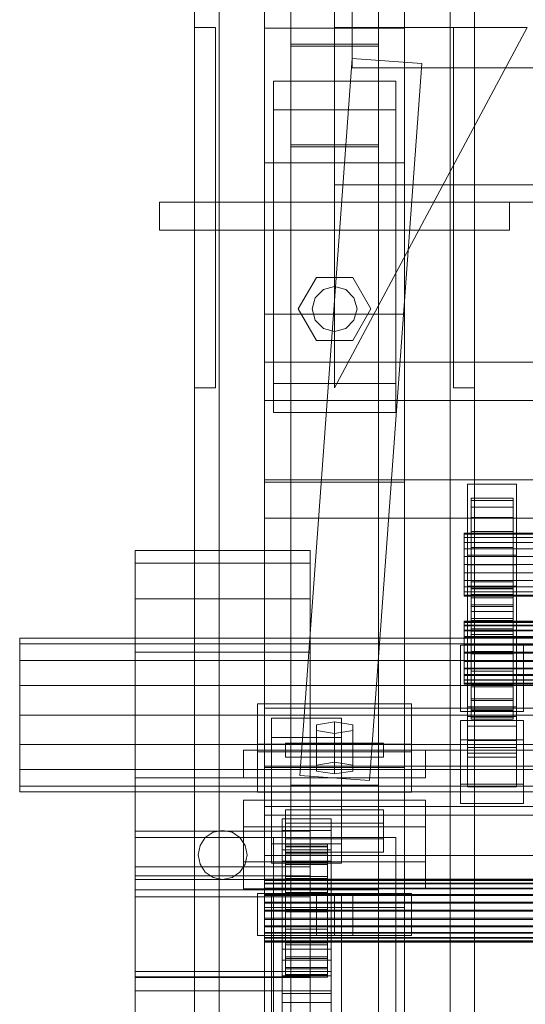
# Model space of a CAD drawing. Header units: millimetres. Extents: x -2233 to 61924, y -68080 to 6847.
# Tile 973 of 1022: x 60516 to 60661, y 417 to 699. Entities that reach past the tile are written whole.
import ezdxf

# ---------------------------------------------------------------- set-up
doc = ezdxf.new("R2010")
doc.units = ezdxf.units.MM
doc.layers.add('lateral_C04', color=7, linetype='Continuous', lineweight=0)
doc.layers.add('lateral_C08', color=7, linetype='Continuous', lineweight=0)

msp = doc.modelspace()

# ---------------------------------------------------------------- linework, layer by layer
at = {"layer": 'lateral_C04'}
for p, q in [((60611.134, 685), (60611.134, 710)), ((60596.161, 482.73), (60611.161, 687.73)), ((60611.161, 687.73), (60631.107, 686.27)), ((61511.134, 685), (60611.134, 685)), ((60616.107, 481.27), (60631.107, 686.27)), ((60658.134, 566), (60644.134, 566)), ((60644.134, 518), (60644.134, 566)), ((60658.134, 518), (60658.134, 566)), ((60645.134, 561.353), (60645.134, 562)), ((60645.134, 562), (60645.134, 552)), ((60657.134, 562), (60645.134, 562)), ((60645.134, 559.454), (60645.134, 561.353)), ((60645.134, 561.353), (60645.134, 551.693)), ((60657.134, 561.353), (60645.134, 561.353)), ((60657.134, 552), (60657.134, 562)), ((60657.134, 562), (60657.134, 561.353)), ((60657.134, 551.693), (60657.134, 561.353)), ((60657.134, 561.353), (60657.134, 559.454)), ((60645.134, 556.435), (60645.134, 559.454)), ((60645.134, 559.454), (60645.134, 550.794)), ((60657.134, 559.454), (60645.134, 559.454)), ((60657.134, 550.794), (60657.134, 559.454)), ((60657.134, 559.454), (60657.134, 556.435)), ((60645.134, 552.5), (60645.134, 556.435)), ((60645.134, 556.435), (60645.134, 549.364)), ((60657.134, 556.435), (60645.134, 556.435)), ((60657.134, 549.364), (60657.134, 556.435)), ((60657.134, 556.435), (60657.134, 552.5)), ((60643.134, 551.693), (60643.134, 552)), ((61479.134, 552), (60643.134, 552)), ((60645.134, 547.918), (60645.134, 552.5)), ((60645.134, 552.5), (60645.134, 547.5)), ((60657.134, 552.5), (60645.134, 552.5)), ((60645.134, 552), (60645.134, 551.693)), ((60645.134, 552), (60657.134, 552)), ((60657.134, 547.5), (60657.134, 552.5)), ((60657.134, 552.5), (60657.134, 547.918)), ((60657.134, 551.693), (60657.134, 552)), ((60643.134, 550.794), (60643.134, 551.693)), ((61479.134, 551.693), (60643.134, 551.693)), ((60643.134, 549.364), (60643.134, 550.794)), ((61479.134, 550.794), (60643.134, 550.794)), ((60643.134, 547.5), (60643.134, 549.364)), ((61479.134, 549.364), (60643.134, 549.364)), ((60645.134, 551.693), (60645.134, 550.794)), ((60645.134, 551.693), (60657.134, 551.693)), ((60645.134, 550.794), (60645.134, 549.364)), ((60645.134, 550.794), (60657.134, 550.794)), ((60645.134, 549.364), (60645.134, 547.5)), ((60645.134, 549.364), (60657.134, 549.364)), ((60657.134, 550.794), (60657.134, 551.693)), ((60657.134, 549.364), (60657.134, 550.794)), ((60657.134, 547.5), (60657.134, 549.364)), ((60549.134, 543.422), (60549.134, 547)), ((60549.134, 547), (60599.134, 547)), ((60599.134, 543.422), (60599.134, 547)), ((60643.134, 545.329), (60643.134, 547.5)), ((61479.134, 547.5), (60643.134, 547.5)), ((60645.134, 543), (60645.134, 547.918)), ((60645.134, 547.918), (60645.134, 545.329)), ((60657.134, 547.918), (60645.134, 547.918)), ((60645.134, 547.5), (60645.134, 545.329)), ((60645.134, 547.5), (60657.134, 547.5)), ((60657.134, 545.329), (60657.134, 547.918)), ((60657.134, 547.918), (60657.134, 543)), ((60657.134, 545.329), (60657.134, 547.5)), ((60549.134, 533.234), (60549.134, 543.422)), ((60549.134, 543.422), (60599.134, 543.422)), ((60599.134, 533.234), (60599.134, 543.422)), ((60643.134, 543), (60643.134, 545.329)), ((61479.134, 545.329), (60643.134, 545.329)), ((60645.134, 545.329), (60645.134, 543)), ((60645.134, 545.329), (60657.134, 545.329)), ((60657.134, 543), (60657.134, 545.329)), ((60643.134, 543), (60643.134, 540.671)), ((60643.134, 543), (61479.134, 543)), ((60643.134, 540.671), (60643.134, 538.5)), ((61479.134, 540.671), (60643.134, 540.671)), ((60657.134, 543), (60645.134, 543)), ((60645.134, 543), (60645.134, 538.082)), ((60645.134, 540.671), (60645.134, 543)), ((60645.134, 538.082), (60645.134, 540.671)), ((60645.134, 540.671), (60657.134, 540.671)), ((60645.134, 538.5), (60645.134, 540.671)), ((60657.134, 543), (60657.134, 540.671)), ((60657.134, 538.082), (60657.134, 543)), ((60657.134, 540.671), (60657.134, 538.082)), ((60657.134, 540.671), (60657.134, 538.5)), ((60643.134, 538.5), (60643.134, 536.636)), ((61479.134, 538.5), (60643.134, 538.5)), ((60645.134, 533.5), (60645.134, 538.5)), ((60645.134, 538.5), (60657.134, 538.5)), ((60645.134, 536.636), (60645.134, 538.5)), ((60657.134, 538.082), (60645.134, 538.082)), ((60645.134, 538.082), (60645.134, 533.5)), ((60657.134, 538.5), (60657.134, 533.5)), ((60657.134, 538.5), (60657.134, 536.636)), ((60657.134, 533.5), (60657.134, 538.082)), ((60643.134, 536.636), (60643.134, 535.206)), ((61479.134, 536.636), (60643.134, 536.636)), ((60643.134, 535.206), (60643.134, 534.307)), ((61479.134, 535.206), (60643.134, 535.206)), ((60645.134, 529.565), (60645.134, 536.636)), ((60645.134, 536.636), (60657.134, 536.636)), ((60645.134, 535.206), (60645.134, 536.636)), ((60645.134, 526.546), (60645.134, 535.206)), ((60645.134, 535.206), (60657.134, 535.206)), ((60645.134, 534.307), (60645.134, 535.206)), ((60657.134, 536.636), (60657.134, 529.565)), ((60657.134, 536.636), (60657.134, 535.206)), ((60657.134, 535.206), (60657.134, 526.546)), ((60657.134, 535.206), (60657.134, 534.307)), ((60549.134, 517.986), (60549.134, 533.234)), ((60549.134, 533.234), (60599.134, 533.234)), ((60599.134, 517.986), (60599.134, 533.234)), ((60643.134, 534.307), (60643.134, 534)), ((61479.134, 534.307), (60643.134, 534.307)), ((61479.134, 534), (60643.134, 534)), ((60645.134, 524.647), (60645.134, 534.307)), ((60645.134, 534.307), (60657.134, 534.307)), ((60645.134, 534), (60645.134, 534.307)), ((60645.134, 524), (60645.134, 534)), ((60645.134, 534), (60657.134, 534)), ((60657.134, 533.5), (60645.134, 533.5)), ((60645.134, 533.5), (60645.134, 529.565)), ((60657.134, 534.307), (60657.134, 524.647)), ((60657.134, 534.307), (60657.134, 534)), ((60657.134, 534), (60657.134, 524)), ((60657.134, 529.565), (60657.134, 533.5)), ((60657.134, 529.565), (60645.134, 529.565)), ((60645.134, 529.565), (60645.134, 526.546)), ((60657.134, 526.546), (60657.134, 529.565)), ((60657.134, 526.546), (60645.134, 526.546)), ((60645.134, 526.546), (60645.134, 524.647)), ((60657.134, 524.647), (60657.134, 526.546)), ((60657.134, 524.647), (60645.134, 524.647)), ((60645.134, 524.647), (60645.134, 524)), ((60657.134, 524), (60645.134, 524)), ((60657.134, 524), (60657.134, 524.647)), ((60516.134, 520.325), (60516.134, 522)), ((60516.134, 522), (61606.134, 522)), ((60516.134, 515.556), (60516.134, 520.325)), ((60516.134, 520.325), (61606.134, 520.325)), ((60549.134, 500), (60549.134, 517.986)), ((60549.134, 517.986), (60599.134, 517.986)), ((60599.134, 500), (60599.134, 517.986)), ((60642.134, 520), (60660.134, 520)), ((60642.134, 501), (60642.134, 520)), ((60658.134, 520), (60644.134, 520)), ((60644.134, 510), (60644.134, 520)), ((60658.134, 518), (60644.134, 518)), ((60658.134, 510), (60658.134, 520)), ((60660.134, 501), (60660.134, 520)), ((60516.134, 508.419), (60516.134, 515.556)), ((60516.134, 515.556), (61606.134, 515.556)), ((60658.134, 510), (60644.134, 510)), ((60516.134, 500), (60516.134, 508.419)), ((60516.134, 508.419), (61606.134, 508.419)), ((61536.134, 502), (60586.134, 502)), ((60586.134, 490), (60586.134, 502)), ((60516.134, 491.581), (60516.134, 500)), ((61606.134, 500), (60516.134, 500)), ((60549.134, 482.014), (60549.134, 500)), ((60599.134, 500), (60549.134, 500)), ((60599.134, 500), (60599.134, 482.014)), ((60642.134, 501), (60660.134, 501)), ((60516.134, 491.581), (60516.134, 484.444)), ((60516.134, 491.581), (61606.134, 491.581)), ((60632.134, 490), (60580.134, 490)), ((60580.134, 482), (60580.134, 490)), ((61536.134, 490), (60586.134, 490)), ((60620.134, 492), (60592.134, 492)), ((60592.134, 488), (60592.134, 492)), ((60620.134, 488), (60620.134, 492)), ((60632.134, 482), (60632.134, 490)), ((60620.134, 488), (60592.134, 488)), ((60516.134, 484.444), (60516.134, 479.675)), ((60516.134, 484.444), (61606.134, 484.444)), ((60586.134, 485), (60586.134, 445)), ((60626.134, 485), (60586.134, 485)), ((60626.134, 445), (60626.134, 485)), ((60549.134, 482.014), (60549.134, 466.766)), ((60549.134, 482.014), (60599.134, 482.014)), ((60632.134, 482), (60580.134, 482)), ((60596.161, 482.73), (60616.107, 481.27)), ((60599.134, 482.014), (60599.134, 466.766)), ((60516.134, 479.675), (60516.134, 478)), ((60516.134, 479.675), (61606.134, 479.675)), ((60593.634, 479.958), (60618.634, 479.958)), ((60593.634, 450.042), (60593.634, 479.958)), ((60593.634, 479.958), (60593.634, 389.958)), ((60593.634, 479.893), (60593.634, 450.107)), ((60618.634, 479.893), (60593.634, 479.893)), ((60593.634, 389.893), (60593.634, 479.893)), ((60618.634, 479.958), (60618.634, 450.042)), ((60618.634, 389.958), (60618.634, 479.958)), ((60618.634, 450.107), (60618.634, 479.893)), ((60618.634, 479.893), (60618.634, 389.893)), ((60516.134, 478), (61606.134, 478)), ((60549.134, 466.766), (60549.134, 456.578)), ((60549.134, 466.766), (60599.134, 466.766)), ((60599.134, 465), (60549.134, 465)), ((60549.134, 450), (60549.134, 465)), ((60569.184, 464.95), (60567.667, 462.679)), ((60571.455, 466.467), (60569.184, 464.95)), ((60574.134, 467), (60571.455, 466.467)), ((60576.813, 466.467), (60574.134, 467)), ((60579.084, 464.95), (60576.813, 466.467)), ((60580.601, 462.679), (60579.084, 464.95)), ((60588.634, 465), (60623.634, 465)), ((60588.634, 375), (60588.634, 465)), ((60599.134, 466.766), (60599.134, 456.578)), ((60599.134, 450), (60599.134, 465)), ((60623.634, 375), (60623.634, 465)), ((60567.667, 462.679), (60567.134, 460)), ((60581.134, 460), (60580.601, 462.679)), ((60567.134, 460), (60567.667, 457.321)), ((60580.601, 457.321), (60581.134, 460)), ((60549.134, 456.578), (60549.134, 453)), ((60549.134, 456.578), (60599.134, 456.578)), ((60567.667, 457.321), (60569.184, 455.05)), ((60579.084, 455.05), (60580.601, 457.321)), ((60599.134, 456.578), (60599.134, 453)), ((60599.134, 454), (60549.134, 454)), ((60549.134, 448), (60549.134, 454)), ((60569.184, 455.05), (60571.455, 453.533)), ((60571.455, 453.533), (60574.134, 453)), ((60574.134, 453), (60576.813, 453.533)), ((60576.813, 453.533), (60579.084, 455.05)), ((60599.134, 448), (60599.134, 454)), ((60549.134, 453), (60599.134, 453)), ((60599.134, 450), (60549.134, 450)), ((60549.134, 425), (60549.134, 450)), ((60599.134, 448), (60549.134, 448)), ((60628.134, 449), (60584.134, 449)), ((60584.134, 437), (60584.134, 449)), ((60608.134, 449), (60588.134, 449)), ((60588.134, 411.6), (60588.134, 449)), ((60593.634, 450.107), (60618.634, 450.107)), ((60593.634, 450.107), (60593.634, 360.107)), ((60618.634, 450.042), (60593.634, 450.042)), ((60593.634, 360.042), (60593.634, 450.042)), ((60599.134, 425), (60599.134, 450)), ((60606.134, 449), (60600.938, 449)), ((60600.938, 437), (60600.938, 449)), ((60606.134, 449), (60611.33, 449)), ((60606.134, 449), (60606.134, 437)), ((60608.134, 411.6), (60608.134, 449)), ((60611.33, 437), (60611.33, 449)), ((60618.634, 450.107), (60618.634, 360.107)), ((60618.634, 360.042), (60618.634, 450.042)), ((60628.134, 437), (60628.134, 449)), ((60586.134, 445), (60626.134, 445)), ((60628.134, 437), (60584.134, 437)), ((60606.134, 437), (60600.938, 437)), ((60611.33, 437), (60606.134, 437)), ((60599.134, 425), (60549.134, 425))]:
    msp.add_line(p, q, dxfattribs=at)
at = {"layer": 'lateral_C08'}
for p, q in [((60566.134, 25), (60566.134, 1052.038)), ((60573.134, 25), (60573.134, 1052.038)), ((60639.134, 25), (60639.134, 1052.038)), ((60646.134, 25), (60646.134, 1052.038)), ((60586.134, 1027.111), (60586.134, 696.346)), ((60626.134, 696.346), (60626.134, 1027.111)), ((60586.134, 657.895), (60586.134, 988.66)), ((60626.134, 657.895), (60626.134, 988.66)), ((60586.134, 945.403), (60586.134, 614.639)), ((60626.134, 614.639), (60626.134, 945.403)), ((60593.634, 936.06), (60593.634, 691.808)), ((60618.634, 691.808), (60618.634, 936.06)), ((60593.634, 662.433), (60593.634, 906.684)), ((60618.634, 662.433), (60618.634, 906.684)), ((60586.134, 566.576), (60586.134, 897.34)), ((60626.134, 566.576), (60626.134, 897.34)), ((60606.134, 701.582), (60606.134, 651.582)), ((60566.134, 593.582), (60566.134, 696.582)), ((60572.134, 696.582), (60566.134, 696.582)), ((60572.134, 593.582), (60572.134, 696.582)), ((60586.134, 696.346), (60626.134, 696.346)), ((60586.134, 657.895), (60586.134, 696.346)), ((60586.134, 696.346), (60586.134, 365.581)), ((60606.134, 593.582), (60661.134, 696.582)), ((60661.134, 696.582), (60606.134, 696.582)), ((60606.134, 696.582), (60606.134, 593.582)), ((60626.134, 696.346), (60626.134, 657.895)), ((60626.134, 365.581), (60626.134, 696.346)), ((60640.134, 593.582), (60640.134, 696.582)), ((60646.134, 696.582), (60640.134, 696.582)), ((60646.134, 593.582), (60646.134, 696.582)), ((60593.634, 691.808), (60593.634, 662.433)), ((60618.634, 691.808), (60593.634, 691.808)), ((60593.634, 691.19), (60618.634, 691.19)), ((60593.634, 663.051), (60593.634, 691.19)), ((60593.634, 691.19), (60593.634, 273.912)), ((60618.634, 662.433), (60618.634, 691.808)), ((60618.634, 691.19), (60618.634, 663.051)), ((60618.634, 273.912), (60618.634, 691.19)), ((60588.634, 681.255), (60588.634, 672.986)), ((60623.634, 681.255), (60588.634, 681.255)), ((60588.634, 681.255), (60588.634, 594.742)), ((60623.634, 672.986), (60623.634, 681.255)), ((60623.634, 594.742), (60623.634, 681.255)), ((60588.634, 672.986), (60623.634, 672.986)), ((60588.634, 586.473), (60588.634, 672.986)), ((60623.634, 586.473), (60623.634, 672.986)), ((60618.634, 663.051), (60593.634, 663.051)), ((60593.634, 245.773), (60593.634, 663.051)), ((60593.634, 662.433), (60618.634, 662.433)), ((60618.634, 245.773), (60618.634, 663.051)), ((60626.134, 657.895), (60586.134, 657.895)), ((60586.134, 327.131), (60586.134, 657.895)), ((60626.134, 327.131), (60626.134, 657.895)), ((60606.134, 651.582), (60606.134, 646.582)), ((60606.134, 651.582), (61516.134, 651.582)), ((60656.134, 646.582), (60556.134, 646.582)), ((60556.134, 638.582), (60556.134, 646.582)), ((60606.134, 646.582), (61516.134, 646.582)), ((60656.134, 638.582), (60656.134, 646.582)), ((60656.134, 638.582), (60556.134, 638.582)), ((60573.134, 638.582), (60566.134, 638.582)), ((60566.134, 25), (60566.134, 638.582)), ((60573.134, 25), (60573.134, 638.582)), ((60639.134, 638.582), (60573.134, 638.582)), ((60646.134, 638.582), (60639.134, 638.582)), ((60639.134, 25), (60639.134, 638.582)), ((60646.134, 25), (60646.134, 638.582)), ((60600.934, 625.089), (60595.734, 616.082)), ((60611.334, 625.089), (60600.934, 625.089)), ((60616.534, 616.082), (60611.334, 625.089)), ((60606.134, 622.482), (60602.934, 621.625)), ((60609.334, 621.625), (60606.134, 622.482)), ((60602.934, 621.625), (60600.591, 619.282)), ((60611.676, 619.282), (60609.334, 621.625)), ((60600.591, 619.282), (60599.734, 616.082)), ((60612.534, 616.082), (60611.676, 619.282)), ((60586.134, 614.639), (60626.134, 614.639)), ((60586.134, 566.576), (60586.134, 614.639)), ((60586.134, 614.639), (60586.134, 283.874)), ((60595.734, 616.082), (60600.934, 607.075)), ((60599.734, 616.082), (60600.591, 612.882)), ((60611.334, 607.075), (60616.534, 616.082)), ((60611.676, 612.882), (60612.534, 616.082)), ((60626.134, 614.639), (60626.134, 566.576)), ((60626.134, 283.874), (60626.134, 614.639)), ((60600.591, 612.882), (60602.934, 610.539)), ((60609.334, 610.539), (60611.676, 612.882)), ((60602.934, 610.539), (60606.134, 609.682)), ((60606.134, 609.682), (60609.334, 610.539)), ((60600.934, 607.075), (60611.334, 607.075)), ((61536.134, 600.926), (60586.134, 600.926)), ((60586.134, 600.926), (60586.134, 589.901)), ((60586.134, 600.926), (60586.134, 567.282)), ((60588.634, 594.742), (60623.634, 594.742)), ((60588.634, 586.473), (60588.634, 594.742)), ((60623.634, 594.742), (60623.634, 586.473)), ((60566.134, 593.582), (60572.134, 593.582)), ((60640.134, 593.582), (60646.134, 593.582)), ((60586.134, 589.901), (61536.134, 589.901)), ((60586.134, 556.257), (60586.134, 589.901)), ((60623.634, 586.473), (60588.634, 586.473)), ((60586.134, 556.257), (60586.134, 567.282)), ((60586.134, 567.282), (61536.134, 567.282)), ((60626.134, 566.576), (60586.134, 566.576)), ((60586.134, 235.811), (60586.134, 566.576)), ((60626.134, 235.811), (60626.134, 566.576)), ((61536.134, 556.257), (60586.134, 556.257)), ((60658.134, 545.705), (60644.134, 545.705)), ((60644.134, 545.705), (60644.134, 542.948)), ((60644.134, 545.705), (60644.134, 499.564)), ((60658.134, 542.948), (60658.134, 545.705)), ((60658.134, 499.564), (60658.134, 545.705)), ((60644.134, 542.948), (60658.134, 542.948)), ((60644.134, 496.808), (60644.134, 542.948)), ((60658.134, 542.948), (60658.134, 496.808)), ((60658.134, 536.884), (60644.134, 536.884)), ((60644.134, 536.884), (60644.134, 534.128)), ((60644.134, 536.884), (60644.134, 490.744)), ((60645.134, 536.243), (60645.134, 536.804)), ((60645.134, 536.804), (60645.134, 526.806)), ((60657.134, 536.804), (60645.134, 536.804)), ((60645.134, 536.804), (60645.134, 536.071)), ((60645.134, 534.425), (60645.134, 536.243)), ((60645.134, 536.243), (60645.134, 526.54)), ((60657.134, 536.243), (60645.134, 536.243)), ((60645.134, 536.071), (60645.134, 526.459)), ((60657.134, 536.071), (60645.134, 536.071)), ((60645.134, 536.071), (60645.134, 534.094)), ((60657.134, 526.806), (60657.134, 536.804)), ((60657.134, 536.804), (60657.134, 536.243)), ((60657.134, 536.071), (60657.134, 536.804)), ((60657.134, 526.54), (60657.134, 536.243)), ((60657.134, 536.243), (60657.134, 534.425)), ((60657.134, 526.459), (60657.134, 536.071)), ((60657.134, 534.094), (60657.134, 536.071)), ((60658.134, 534.128), (60658.134, 536.884)), ((60658.134, 490.744), (60658.134, 536.884)), ((60644.134, 534.128), (60658.134, 534.128)), ((60644.134, 487.987), (60644.134, 534.128)), ((60645.134, 531.475), (60645.134, 534.425)), ((60645.134, 534.425), (60645.134, 525.679)), ((60657.134, 534.425), (60645.134, 534.425)), ((60645.134, 534.094), (60645.134, 525.522)), ((60657.134, 534.094), (60645.134, 534.094)), ((60645.134, 534.094), (60645.134, 531.006)), ((60657.134, 525.679), (60657.134, 534.425)), ((60657.134, 534.425), (60657.134, 531.475)), ((60657.134, 525.522), (60657.134, 534.094)), ((60657.134, 531.006), (60657.134, 534.094)), ((60658.134, 534.128), (60658.134, 487.987)), ((60645.134, 527.593), (60645.134, 531.475)), ((60645.134, 531.475), (60645.134, 524.281)), ((60657.134, 531.475), (60645.134, 531.475)), ((60645.134, 531.006), (60645.134, 524.059)), ((60657.134, 531.006), (60645.134, 531.006)), ((60645.134, 531.006), (60645.134, 527.019)), ((60657.134, 524.281), (60657.134, 531.475)), ((60657.134, 531.475), (60657.134, 527.593)), ((60657.134, 524.059), (60657.134, 531.006)), ((60657.134, 527.019), (60657.134, 531.006)), ((60643.134, 526.54), (60643.134, 526.806)), ((60643.134, 526.806), (60643.134, 526.459)), ((61479.134, 526.806), (60643.134, 526.806)), ((60643.134, 525.679), (60643.134, 526.54)), ((61479.134, 526.54), (60643.134, 526.54)), ((60643.134, 526.459), (60643.134, 525.522)), ((61479.134, 526.459), (60643.134, 526.459)), ((60645.134, 523.044), (60645.134, 527.593)), ((60645.134, 527.593), (60645.134, 522.443)), ((60657.134, 527.593), (60645.134, 527.593)), ((60645.134, 527.019), (60645.134, 522.171)), ((60657.134, 527.019), (60645.134, 527.019)), ((60645.134, 527.019), (60645.134, 522.404)), ((60645.134, 526.806), (60645.134, 526.54)), ((60645.134, 526.806), (60657.134, 526.806)), ((60645.134, 526.459), (60645.134, 526.806)), ((60645.134, 526.54), (60645.134, 525.679)), ((60645.134, 526.54), (60657.134, 526.54)), ((60645.134, 526.459), (60657.134, 526.459)), ((60645.134, 525.522), (60645.134, 526.459)), ((60657.134, 522.443), (60657.134, 527.593)), ((60657.134, 527.593), (60657.134, 523.044)), ((60657.134, 522.171), (60657.134, 527.019)), ((60657.134, 522.404), (60657.134, 527.019)), ((60657.134, 526.54), (60657.134, 526.806)), ((60657.134, 526.806), (60657.134, 526.459)), ((60657.134, 525.679), (60657.134, 526.54)), ((60657.134, 526.459), (60657.134, 525.522)), ((60643.134, 524.281), (60643.134, 525.679)), ((61479.134, 525.679), (60643.134, 525.679)), ((60643.134, 525.522), (60643.134, 524.059)), ((61479.134, 525.522), (60643.134, 525.522)), ((60643.134, 522.443), (60643.134, 524.281)), ((61479.134, 524.281), (60643.134, 524.281)), ((60643.134, 524.059), (60643.134, 522.171)), ((61479.134, 524.059), (60643.134, 524.059)), ((60645.134, 525.679), (60645.134, 524.281)), ((60645.134, 525.679), (60657.134, 525.679)), ((60645.134, 525.522), (60657.134, 525.522)), ((60645.134, 524.059), (60645.134, 525.522)), ((60645.134, 524.281), (60645.134, 522.443)), ((60645.134, 524.281), (60657.134, 524.281)), ((60645.134, 524.059), (60657.134, 524.059)), ((60645.134, 522.171), (60645.134, 524.059)), ((60657.134, 524.281), (60657.134, 525.679)), ((60657.134, 525.522), (60657.134, 524.059)), ((60657.134, 522.443), (60657.134, 524.281)), ((60657.134, 524.059), (60657.134, 522.171)), ((60643.134, 520.288), (60643.134, 522.443)), ((61479.134, 522.443), (60643.134, 522.443)), ((60643.134, 522.171), (60643.134, 519.985)), ((61479.134, 522.171), (60643.134, 522.171)), ((60645.134, 520.288), (60645.134, 523.044)), ((60645.134, 523.044), (60657.134, 523.044)), ((60645.134, 518.139), (60645.134, 523.044)), ((60645.134, 522.443), (60645.134, 520.288)), ((60645.134, 522.443), (60657.134, 522.443)), ((60645.134, 522.404), (60645.134, 519.985)), ((60657.134, 522.404), (60645.134, 522.404)), ((60645.134, 522.404), (60645.134, 517.476)), ((60645.134, 522.171), (60657.134, 522.171)), ((60645.134, 519.985), (60645.134, 522.171)), ((60657.134, 523.044), (60657.134, 520.288)), ((60657.134, 523.044), (60657.134, 518.139)), ((60657.134, 520.288), (60657.134, 522.443)), ((60657.134, 519.985), (60657.134, 522.404)), ((60657.134, 517.476), (60657.134, 522.404)), ((60657.134, 522.171), (60657.134, 519.985)), ((60643.134, 517.964), (60643.134, 520.288)), ((60643.134, 520.288), (61479.134, 520.288)), ((60643.134, 519.985), (60643.134, 517.65)), ((61479.134, 519.985), (60643.134, 519.985)), ((60643.134, 515.63), (60643.134, 517.964)), ((61479.134, 517.964), (60643.134, 517.964)), ((60657.134, 520.288), (60645.134, 520.288)), ((60645.134, 520.288), (60645.134, 517.964)), ((60645.134, 519.985), (60657.134, 519.985)), ((60645.134, 517.65), (60645.134, 519.985)), ((60645.134, 513.211), (60645.134, 518.139)), ((60645.134, 518.139), (60645.134, 517.964)), ((60657.134, 518.139), (60645.134, 518.139)), ((60645.134, 517.964), (60645.134, 515.63)), ((60645.134, 517.964), (60657.134, 517.964)), ((60657.134, 517.964), (60657.134, 520.288)), ((60657.134, 519.985), (60657.134, 517.65)), ((60657.134, 517.964), (60657.134, 518.139)), ((60657.134, 518.139), (60657.134, 513.211)), ((60657.134, 515.63), (60657.134, 517.964)), ((60643.134, 517.65), (60643.134, 515.327)), ((61479.134, 517.65), (60643.134, 517.65)), ((60643.134, 513.444), (60643.134, 515.63)), ((61479.134, 515.63), (60643.134, 515.63)), ((60643.134, 515.327), (60643.134, 513.172)), ((61479.134, 515.327), (60643.134, 515.327)), ((60645.134, 517.476), (60645.134, 517.65)), ((60645.134, 517.65), (60657.134, 517.65)), ((60645.134, 515.327), (60645.134, 517.65)), ((60657.134, 517.476), (60645.134, 517.476)), ((60645.134, 517.476), (60645.134, 512.57)), ((60645.134, 513.211), (60645.134, 515.63)), ((60645.134, 515.63), (60645.134, 513.444)), ((60645.134, 515.63), (60657.134, 515.63)), ((60645.134, 512.57), (60645.134, 515.327)), ((60645.134, 515.327), (60657.134, 515.327)), ((60645.134, 513.172), (60645.134, 515.327)), ((60657.134, 517.65), (60657.134, 517.476)), ((60657.134, 517.65), (60657.134, 515.327)), ((60657.134, 512.57), (60657.134, 517.476)), ((60657.134, 513.444), (60657.134, 515.63)), ((60657.134, 515.63), (60657.134, 513.211)), ((60657.134, 515.327), (60657.134, 512.57)), ((60657.134, 515.327), (60657.134, 513.172)), ((60643.134, 511.555), (60643.134, 513.444)), ((61479.134, 513.444), (60643.134, 513.444)), ((60643.134, 513.172), (60643.134, 511.333)), ((61479.134, 513.172), (60643.134, 513.172)), ((60645.134, 508.596), (60645.134, 513.444)), ((60645.134, 513.444), (60645.134, 511.555)), ((60645.134, 513.444), (60657.134, 513.444)), ((60645.134, 508.596), (60645.134, 513.211)), ((60657.134, 513.211), (60645.134, 513.211)), ((60645.134, 508.022), (60645.134, 513.172)), ((60645.134, 513.172), (60657.134, 513.172)), ((60645.134, 511.333), (60645.134, 513.172)), ((60657.134, 512.57), (60645.134, 512.57)), ((60645.134, 512.57), (60645.134, 508.022)), ((60657.134, 511.555), (60657.134, 513.444)), ((60657.134, 513.444), (60657.134, 508.596)), ((60657.134, 513.211), (60657.134, 508.596)), ((60657.134, 513.172), (60657.134, 508.022)), ((60657.134, 513.172), (60657.134, 511.333)), ((60657.134, 508.022), (60657.134, 512.57)), ((60643.134, 510.093), (60643.134, 511.555)), ((61479.134, 511.555), (60643.134, 511.555)), ((60643.134, 511.333), (60643.134, 509.936)), ((61479.134, 511.333), (60643.134, 511.333)), ((60643.134, 509.156), (60643.134, 510.093)), ((61479.134, 510.093), (60643.134, 510.093)), ((60643.134, 509.936), (60643.134, 509.075)), ((61479.134, 509.936), (60643.134, 509.936)), ((60645.134, 504.609), (60645.134, 511.555)), ((60645.134, 511.555), (60645.134, 510.093)), ((60645.134, 511.555), (60657.134, 511.555)), ((60645.134, 504.14), (60645.134, 511.333)), ((60645.134, 511.333), (60657.134, 511.333)), ((60645.134, 509.936), (60645.134, 511.333)), ((60645.134, 501.521), (60645.134, 510.093)), ((60645.134, 510.093), (60645.134, 509.156)), ((60645.134, 510.093), (60657.134, 510.093)), ((60645.134, 501.19), (60645.134, 509.936)), ((60645.134, 509.936), (60657.134, 509.936)), ((60645.134, 509.075), (60645.134, 509.936)), ((60657.134, 510.093), (60657.134, 511.555)), ((60657.134, 511.555), (60657.134, 504.609)), ((60657.134, 511.333), (60657.134, 504.14)), ((60657.134, 511.333), (60657.134, 509.936)), ((60657.134, 509.156), (60657.134, 510.093)), ((60657.134, 510.093), (60657.134, 501.521)), ((60657.134, 509.936), (60657.134, 501.19)), ((60657.134, 509.936), (60657.134, 509.075)), ((60643.134, 508.809), (60643.134, 509.156)), ((61479.134, 509.156), (60643.134, 509.156)), ((60643.134, 509.075), (60643.134, 508.809)), ((61479.134, 509.075), (60643.134, 509.075)), ((61479.134, 508.809), (60643.134, 508.809)), ((60645.134, 499.543), (60645.134, 509.156)), ((60645.134, 509.156), (60645.134, 508.809)), ((60645.134, 509.156), (60657.134, 509.156)), ((60645.134, 499.372), (60645.134, 509.075)), ((60645.134, 509.075), (60657.134, 509.075)), ((60645.134, 508.809), (60645.134, 509.075)), ((60645.134, 498.81), (60645.134, 508.809)), ((60645.134, 508.809), (60657.134, 508.809)), ((60645.134, 504.609), (60645.134, 508.596)), ((60657.134, 508.596), (60645.134, 508.596)), ((60657.134, 508.022), (60645.134, 508.022)), ((60645.134, 508.022), (60645.134, 504.14)), ((60657.134, 508.809), (60657.134, 509.156)), ((60657.134, 509.156), (60657.134, 499.543)), ((60657.134, 509.075), (60657.134, 499.372)), ((60657.134, 509.075), (60657.134, 508.809)), ((60657.134, 508.809), (60657.134, 498.81)), ((60657.134, 508.596), (60657.134, 504.609)), ((60657.134, 504.14), (60657.134, 508.022)), ((60645.134, 501.521), (60645.134, 504.609)), ((60657.134, 504.609), (60645.134, 504.609)), ((60657.134, 504.14), (60645.134, 504.14)), ((60645.134, 504.14), (60645.134, 501.19)), ((60657.134, 504.609), (60657.134, 501.521)), ((60657.134, 501.19), (60657.134, 504.14)), ((60628.134, 503.249), (60584.134, 503.249)), ((60584.134, 503.249), (60584.134, 489.467)), ((60584.134, 503.249), (60584.134, 491.714)), ((60628.134, 489.467), (60628.134, 503.249)), ((60628.134, 491.714), (60628.134, 503.249)), ((60658.134, 502.314), (60644.134, 502.314)), ((60644.134, 502.314), (60644.134, 489.083)), ((60644.134, 502.314), (60644.134, 492.701)), ((60645.134, 499.543), (60645.134, 501.521)), ((60657.134, 501.521), (60645.134, 501.521)), ((60657.134, 501.19), (60645.134, 501.19)), ((60645.134, 501.19), (60645.134, 499.372)), ((60657.134, 501.521), (60657.134, 499.543)), ((60657.134, 499.372), (60657.134, 501.19)), ((60658.134, 489.083), (60658.134, 502.314)), ((60658.134, 492.701), (60658.134, 502.314)), ((60608.134, 499.114), (60588.134, 499.114)), ((60588.134, 499.114), (60588.134, 493.602)), ((60588.134, 499.114), (60588.134, 463.163)), ((60608.134, 493.602), (60608.134, 499.114)), ((60608.134, 463.163), (60608.134, 499.114)), ((60642.134, 498.455), (60642.134, 492.942)), ((60660.134, 498.455), (60642.134, 498.455)), ((60642.134, 498.455), (60642.134, 480.191)), ((60644.134, 496.808), (60644.134, 499.564)), ((60644.134, 499.564), (60658.134, 499.564)), ((60645.134, 498.81), (60645.134, 499.543)), ((60657.134, 499.543), (60645.134, 499.543)), ((60657.134, 499.372), (60645.134, 499.372)), ((60645.134, 499.372), (60645.134, 498.81)), ((60657.134, 498.81), (60645.134, 498.81)), ((60657.134, 499.543), (60657.134, 498.81)), ((60657.134, 498.81), (60657.134, 499.372)), ((60658.134, 499.564), (60658.134, 496.808)), ((60660.134, 492.942), (60660.134, 498.455)), ((60660.134, 480.191), (60660.134, 498.455)), ((60600.938, 497.185), (60606.134, 498.012)), ((60600.938, 495.531), (60600.938, 497.185)), ((60600.938, 485.65), (60600.938, 497.185)), ((60606.134, 494.704), (60600.938, 495.531)), ((60600.938, 483.996), (60600.938, 495.531)), ((60606.134, 498.012), (60611.33, 497.185)), ((60606.134, 486.477), (60606.134, 498.012)), ((60611.33, 495.531), (60606.134, 494.704)), ((60611.33, 497.185), (60611.33, 495.531)), ((60611.33, 485.65), (60611.33, 497.185)), ((60611.33, 483.996), (60611.33, 495.531)), ((60658.134, 496.808), (60644.134, 496.808)), ((60588.134, 493.602), (60608.134, 493.602)), ((60588.134, 457.651), (60588.134, 493.602)), ((60606.134, 494.704), (60606.134, 483.169)), ((60608.134, 493.602), (60608.134, 457.651)), ((60642.134, 492.942), (60660.134, 492.942)), ((60642.134, 474.678), (60642.134, 492.942)), ((60644.134, 479.47), (60644.134, 492.701)), ((60644.134, 492.701), (60658.134, 492.701)), ((60658.134, 492.701), (60658.134, 479.47)), ((60660.134, 474.678), (60660.134, 492.942)), ((60584.134, 477.932), (60584.134, 491.714)), ((60584.134, 491.714), (60628.134, 491.714)), ((60628.134, 491.714), (60628.134, 477.932)), ((60644.134, 487.987), (60644.134, 490.744)), ((60644.134, 490.744), (60658.134, 490.744)), ((60658.134, 490.744), (60658.134, 487.987)), ((60584.134, 489.467), (60628.134, 489.467)), ((60584.134, 477.932), (60584.134, 489.467)), ((60628.134, 489.467), (60628.134, 477.932)), ((60644.134, 489.083), (60658.134, 489.083)), ((60644.134, 479.47), (60644.134, 489.083)), ((60658.134, 487.987), (60644.134, 487.987)), ((60658.134, 489.083), (60658.134, 479.47)), ((61536.134, 485.397), (60586.134, 485.397)), ((60586.134, 485.397), (60586.134, 471.394)), ((60586.134, 485.397), (60586.134, 473.862)), ((60606.134, 486.477), (60600.938, 485.65)), ((60600.938, 485.65), (60600.938, 483.996)), ((60611.33, 485.65), (60606.134, 486.477)), ((60611.33, 483.996), (60611.33, 485.65)), ((60600.938, 483.996), (60606.134, 483.169)), ((60606.134, 483.169), (60611.33, 483.996)), ((60642.134, 480.191), (60660.134, 480.191)), ((60642.134, 474.678), (60642.134, 480.191)), ((60658.134, 479.47), (60644.134, 479.47)), ((60660.134, 480.191), (60660.134, 474.678)), ((60628.134, 477.932), (60584.134, 477.932)), ((60632.134, 475.681), (60580.134, 475.681)), ((60580.134, 475.681), (60580.134, 458.04)), ((60580.134, 475.681), (60580.134, 467.991)), ((60586.134, 459.859), (60586.134, 473.862)), ((60586.134, 473.862), (61536.134, 473.862)), ((60620.134, 472.918), (60592.134, 472.918)), ((60592.134, 472.918), (60592.134, 464.648)), ((60592.134, 472.918), (60592.134, 469.072)), ((60620.134, 464.648), (60620.134, 472.918)), ((60620.134, 469.072), (60620.134, 472.918)), ((60632.134, 458.04), (60632.134, 475.681)), ((60632.134, 467.991), (60632.134, 475.681)), ((60660.134, 474.678), (60642.134, 474.678)), ((60586.134, 471.394), (61536.134, 471.394)), ((60586.134, 459.859), (60586.134, 471.394)), ((60605.134, 470.316), (60591.134, 470.316)), ((60591.134, 470.316), (60591.134, 467.008)), ((60591.134, 470.316), (60591.134, 429.943)), ((60605.134, 467.008), (60605.134, 470.316)), ((60605.134, 429.943), (60605.134, 470.316)), ((60580.134, 450.35), (60580.134, 467.991)), ((60580.134, 467.991), (60632.134, 467.991)), ((60592.134, 460.803), (60592.134, 469.072)), ((60592.134, 469.072), (60620.134, 469.072)), ((60620.134, 469.072), (60620.134, 460.803)), ((60632.134, 467.991), (60632.134, 450.35)), ((60591.134, 467.008), (60605.134, 467.008)), ((60591.134, 426.635), (60591.134, 467.008)), ((60592.134, 464.648), (60620.134, 464.648)), ((60592.134, 460.803), (60592.134, 464.648)), ((60605.134, 467.008), (60605.134, 426.635)), ((60620.134, 464.648), (60620.134, 460.803)), ((60588.134, 457.651), (60588.134, 463.163)), ((60588.134, 463.163), (60608.134, 463.163)), ((60592.134, 462.501), (60592.134, 463.063)), ((60592.134, 463.063), (60592.134, 453.064)), ((60604.134, 463.063), (60592.134, 463.063)), ((60592.134, 463.063), (60592.134, 462.329)), ((60592.134, 460.683), (60592.134, 462.501)), ((60592.134, 462.501), (60592.134, 452.798)), ((60604.134, 462.501), (60592.134, 462.501)), ((60592.134, 462.329), (60592.134, 452.717)), ((60604.134, 462.329), (60592.134, 462.329)), ((60592.134, 462.329), (60592.134, 460.352)), ((60604.134, 453.064), (60604.134, 463.063)), ((60604.134, 463.063), (60604.134, 462.501)), ((60604.134, 462.329), (60604.134, 463.063)), ((60604.134, 452.798), (60604.134, 462.501)), ((60604.134, 462.501), (60604.134, 460.683)), ((60604.134, 452.717), (60604.134, 462.329)), ((60604.134, 460.352), (60604.134, 462.329)), ((60608.134, 463.163), (60608.134, 457.651)), ((61536.134, 459.859), (60586.134, 459.859)), ((60605.134, 461.496), (60591.134, 461.496)), ((60591.134, 461.496), (60591.134, 458.188)), ((60591.134, 461.496), (60591.134, 421.123)), ((60620.134, 460.803), (60592.134, 460.803)), ((60592.134, 457.733), (60592.134, 460.683)), ((60592.134, 460.683), (60592.134, 451.937)), ((60604.134, 460.683), (60592.134, 460.683)), ((60592.134, 460.352), (60592.134, 451.78)), ((60604.134, 460.352), (60592.134, 460.352)), ((60592.134, 460.352), (60592.134, 457.264)), ((60604.134, 451.937), (60604.134, 460.683)), ((60604.134, 460.683), (60604.134, 457.733)), ((60604.134, 451.78), (60604.134, 460.352)), ((60604.134, 457.264), (60604.134, 460.352)), ((60605.134, 458.188), (60605.134, 461.496)), ((60605.134, 421.123), (60605.134, 461.496)), ((60580.134, 458.04), (60632.134, 458.04)), ((60580.134, 450.35), (60580.134, 458.04)), ((60608.134, 457.651), (60588.134, 457.651)), ((60591.134, 458.188), (60605.134, 458.188)), ((60591.134, 417.815), (60591.134, 458.188)), ((60592.134, 453.851), (60592.134, 457.733)), ((60592.134, 457.733), (60592.134, 450.539)), ((60604.134, 457.733), (60592.134, 457.733)), ((60592.134, 457.264), (60592.134, 450.317)), ((60604.134, 457.264), (60592.134, 457.264)), ((60592.134, 457.264), (60592.134, 453.277)), ((60604.134, 450.539), (60604.134, 457.733)), ((60604.134, 457.733), (60604.134, 453.851)), ((60604.134, 450.317), (60604.134, 457.264)), ((60604.134, 453.277), (60604.134, 457.264)), ((60605.134, 458.188), (60605.134, 417.815)), ((60632.134, 458.04), (60632.134, 450.35)), ((60592.134, 449.303), (60592.134, 453.851)), ((60592.134, 453.851), (60592.134, 448.701)), ((60604.134, 453.851), (60592.134, 453.851)), ((60592.134, 453.277), (60592.134, 448.429)), ((60604.134, 453.277), (60592.134, 453.277)), ((60592.134, 453.277), (60592.134, 448.662)), ((60604.134, 448.701), (60604.134, 453.851)), ((60604.134, 453.851), (60604.134, 449.303)), ((60604.134, 448.429), (60604.134, 453.277)), ((60604.134, 448.662), (60604.134, 453.277)), ((60586.134, 452.798), (60586.134, 453.064)), ((60586.134, 453.064), (60586.134, 452.717)), ((61536.134, 453.064), (60586.134, 453.064)), ((60586.134, 451.937), (60586.134, 452.798)), ((61536.134, 452.798), (60586.134, 452.798)), ((60586.134, 452.717), (60586.134, 451.78)), ((61536.134, 452.717), (60586.134, 452.717)), ((60586.134, 450.539), (60586.134, 451.937)), ((61536.134, 451.937), (60586.134, 451.937)), ((60586.134, 451.78), (60586.134, 450.317)), ((61536.134, 451.78), (60586.134, 451.78)), ((60586.134, 448.701), (60586.134, 450.539)), ((61536.134, 450.539), (60586.134, 450.539)), ((60592.134, 453.064), (60592.134, 452.798)), ((60592.134, 453.064), (60604.134, 453.064)), ((60592.134, 452.717), (60592.134, 453.064)), ((60592.134, 452.798), (60592.134, 451.937)), ((60592.134, 452.798), (60604.134, 452.798)), ((60592.134, 452.717), (60604.134, 452.717)), ((60592.134, 451.78), (60592.134, 452.717)), ((60592.134, 451.937), (60592.134, 450.539)), ((60592.134, 451.937), (60604.134, 451.937)), ((60592.134, 451.78), (60604.134, 451.78)), ((60592.134, 450.317), (60592.134, 451.78)), ((60592.134, 450.539), (60592.134, 448.701)), ((60592.134, 450.539), (60604.134, 450.539)), ((60604.134, 452.798), (60604.134, 453.064)), ((60604.134, 453.064), (60604.134, 452.717)), ((60604.134, 451.937), (60604.134, 452.798)), ((60604.134, 452.717), (60604.134, 451.78)), ((60604.134, 450.539), (60604.134, 451.937)), ((60604.134, 451.78), (60604.134, 450.317)), ((60604.134, 448.701), (60604.134, 450.539)), ((60632.134, 450.35), (60580.134, 450.35)), ((60586.134, 450.317), (60586.134, 448.429)), ((61536.134, 450.317), (60586.134, 450.317)), ((60586.134, 446.546), (60586.134, 448.701)), ((61536.134, 448.701), (60586.134, 448.701)), ((60586.134, 448.429), (60586.134, 446.243)), ((61536.134, 448.429), (60586.134, 448.429)), ((60592.134, 450.317), (60604.134, 450.317)), ((60592.134, 448.429), (60592.134, 450.317)), ((60592.134, 446.546), (60592.134, 449.303)), ((60592.134, 449.303), (60604.134, 449.303)), ((60592.134, 444.397), (60592.134, 449.303)), ((60592.134, 448.701), (60592.134, 446.546)), ((60592.134, 448.701), (60604.134, 448.701)), ((60592.134, 448.662), (60592.134, 446.243)), ((60604.134, 448.662), (60592.134, 448.662)), ((60592.134, 448.662), (60592.134, 443.734)), ((60592.134, 448.429), (60604.134, 448.429)), ((60592.134, 446.243), (60592.134, 448.429)), ((60604.134, 450.317), (60604.134, 448.429)), ((60604.134, 449.303), (60604.134, 446.546)), ((60604.134, 449.303), (60604.134, 444.397)), ((60604.134, 446.546), (60604.134, 448.701)), ((60604.134, 446.243), (60604.134, 448.662)), ((60604.134, 443.734), (60604.134, 448.662)), ((60604.134, 448.429), (60604.134, 446.243)), ((60586.134, 444.223), (60586.134, 446.546)), ((60586.134, 446.546), (61536.134, 446.546)), ((60586.134, 446.243), (60586.134, 443.908)), ((61536.134, 446.243), (60586.134, 446.243)), ((60604.134, 446.546), (60592.134, 446.546)), ((60592.134, 446.546), (60592.134, 444.223)), ((60592.134, 446.243), (60604.134, 446.243)), ((60592.134, 443.908), (60592.134, 446.243)), ((60604.134, 444.223), (60604.134, 446.546)), ((60604.134, 446.243), (60604.134, 443.908)), ((60586.134, 441.888), (60586.134, 444.223)), ((61536.134, 444.223), (60586.134, 444.223)), ((60586.134, 443.908), (60586.134, 441.585)), ((61536.134, 443.908), (60586.134, 443.908)), ((60592.134, 439.469), (60592.134, 444.397)), ((60592.134, 444.397), (60592.134, 444.223)), ((60604.134, 444.397), (60592.134, 444.397)), ((60592.134, 444.223), (60592.134, 441.888)), ((60592.134, 444.223), (60604.134, 444.223)), ((60592.134, 443.734), (60592.134, 443.908)), ((60592.134, 443.908), (60604.134, 443.908)), ((60592.134, 441.585), (60592.134, 443.908)), ((60604.134, 443.734), (60592.134, 443.734)), ((60592.134, 443.734), (60592.134, 438.828)), ((60604.134, 444.223), (60604.134, 444.397)), ((60604.134, 444.397), (60604.134, 439.469)), ((60604.134, 441.888), (60604.134, 444.223)), ((60604.134, 443.908), (60604.134, 443.734)), ((60604.134, 443.908), (60604.134, 441.585)), ((60604.134, 438.828), (60604.134, 443.734)), ((60586.134, 439.702), (60586.134, 441.888)), ((61536.134, 441.888), (60586.134, 441.888)), ((60586.134, 441.585), (60586.134, 439.43)), ((61536.134, 441.585), (60586.134, 441.585)), ((60586.134, 437.814), (60586.134, 439.702)), ((61536.134, 439.702), (60586.134, 439.702)), ((60586.134, 439.43), (60586.134, 437.591)), ((61536.134, 439.43), (60586.134, 439.43)), ((60592.134, 439.469), (60592.134, 441.888)), ((60592.134, 441.888), (60592.134, 439.702)), ((60592.134, 441.888), (60604.134, 441.888)), ((60592.134, 438.828), (60592.134, 441.585)), ((60592.134, 441.585), (60604.134, 441.585)), ((60592.134, 439.43), (60592.134, 441.585)), ((60592.134, 434.854), (60592.134, 439.702)), ((60592.134, 439.702), (60592.134, 437.814)), ((60592.134, 439.702), (60604.134, 439.702)), ((60592.134, 434.854), (60592.134, 439.469)), ((60604.134, 439.469), (60592.134, 439.469)), ((60592.134, 434.28), (60592.134, 439.43)), ((60592.134, 439.43), (60604.134, 439.43)), ((60592.134, 437.591), (60592.134, 439.43)), ((60604.134, 439.702), (60604.134, 441.888)), ((60604.134, 441.888), (60604.134, 439.469)), ((60604.134, 441.585), (60604.134, 438.828)), ((60604.134, 441.585), (60604.134, 439.43)), ((60604.134, 437.814), (60604.134, 439.702)), ((60604.134, 439.702), (60604.134, 434.854)), ((60604.134, 439.469), (60604.134, 434.854)), ((60604.134, 439.43), (60604.134, 434.28)), ((60604.134, 439.43), (60604.134, 437.591)), ((60586.134, 436.351), (60586.134, 437.814)), ((61536.134, 437.814), (60586.134, 437.814)), ((60586.134, 437.591), (60586.134, 436.194)), ((61536.134, 437.591), (60586.134, 437.591)), ((60586.134, 435.414), (60586.134, 436.351)), ((61536.134, 436.351), (60586.134, 436.351)), ((60604.134, 438.828), (60592.134, 438.828)), ((60592.134, 438.828), (60592.134, 434.28)), ((60592.134, 430.867), (60592.134, 437.814)), ((60592.134, 437.814), (60592.134, 436.351)), ((60592.134, 437.814), (60604.134, 437.814)), ((60592.134, 430.398), (60592.134, 437.591)), ((60592.134, 437.591), (60604.134, 437.591)), ((60592.134, 436.194), (60592.134, 437.591)), ((60592.134, 427.779), (60592.134, 436.351)), ((60592.134, 436.351), (60592.134, 435.414)), ((60592.134, 436.351), (60604.134, 436.351)), ((60604.134, 434.28), (60604.134, 438.828)), ((60604.134, 436.351), (60604.134, 437.814)), ((60604.134, 437.814), (60604.134, 430.867)), ((60604.134, 437.591), (60604.134, 430.398)), ((60604.134, 437.591), (60604.134, 436.194)), ((60604.134, 435.414), (60604.134, 436.351)), ((60604.134, 436.351), (60604.134, 427.779)), ((60586.134, 436.194), (60586.134, 435.333)), ((61536.134, 436.194), (60586.134, 436.194)), ((60586.134, 435.067), (60586.134, 435.414)), ((61536.134, 435.414), (60586.134, 435.414)), ((60586.134, 435.333), (60586.134, 435.067)), ((61536.134, 435.333), (60586.134, 435.333)), ((61536.134, 435.067), (60586.134, 435.067)), ((60592.134, 427.448), (60592.134, 436.194)), ((60592.134, 436.194), (60604.134, 436.194)), ((60592.134, 435.333), (60592.134, 436.194)), ((60592.134, 425.801), (60592.134, 435.414)), ((60592.134, 435.414), (60592.134, 435.067)), ((60592.134, 435.414), (60604.134, 435.414)), ((60592.134, 425.63), (60592.134, 435.333)), ((60592.134, 435.333), (60604.134, 435.333)), ((60592.134, 435.067), (60592.134, 435.333)), ((60592.134, 425.068), (60592.134, 435.067)), ((60592.134, 435.067), (60604.134, 435.067)), ((60592.134, 430.867), (60592.134, 434.854)), ((60604.134, 434.854), (60592.134, 434.854)), ((60604.134, 434.28), (60592.134, 434.28)), ((60592.134, 434.28), (60592.134, 430.398)), ((60604.134, 436.194), (60604.134, 427.448)), ((60604.134, 436.194), (60604.134, 435.333)), ((60604.134, 435.067), (60604.134, 435.414)), ((60604.134, 435.414), (60604.134, 425.801)), ((60604.134, 435.333), (60604.134, 425.63)), ((60604.134, 435.333), (60604.134, 435.067)), ((60604.134, 435.067), (60604.134, 425.068)), ((60604.134, 434.854), (60604.134, 430.867)), ((60604.134, 430.398), (60604.134, 434.28)), ((60605.134, 433.102), (60591.134, 433.102)), ((60591.134, 433.102), (60591.134, 420.423)), ((60591.134, 433.102), (60591.134, 425.412)), ((60592.134, 427.779), (60592.134, 430.867)), ((60604.134, 430.867), (60592.134, 430.867)), ((60604.134, 430.867), (60604.134, 427.779)), ((60605.134, 420.423), (60605.134, 433.102)), ((60605.134, 425.412), (60605.134, 433.102)), ((60591.134, 426.635), (60591.134, 429.943)), ((60591.134, 429.943), (60605.134, 429.943)), ((60604.134, 430.398), (60592.134, 430.398)), ((60592.134, 430.398), (60592.134, 427.448)), ((60604.134, 427.448), (60604.134, 430.398)), ((60605.134, 429.943), (60605.134, 426.635)), ((60549.134, 425.179), (60549.134, 426.698)), ((60549.134, 426.698), (60549.134, 421.107)), ((60549.134, 426.698), (60599.134, 426.698)), ((60549.134, 416.783), (60549.134, 425.179)), ((60549.134, 425.179), (60599.134, 425.179)), ((60605.134, 426.635), (60591.134, 426.635)), ((60591.134, 412.733), (60591.134, 425.412)), ((60591.134, 425.412), (60605.134, 425.412)), ((60592.134, 425.801), (60592.134, 427.779)), ((60604.134, 427.779), (60592.134, 427.779)), ((60604.134, 427.448), (60592.134, 427.448)), ((60592.134, 427.448), (60592.134, 425.63)), ((60592.134, 425.068), (60592.134, 425.801)), ((60604.134, 425.801), (60592.134, 425.801)), ((60604.134, 425.63), (60592.134, 425.63)), ((60592.134, 425.63), (60592.134, 425.068)), ((60604.134, 425.068), (60592.134, 425.068)), ((60599.134, 421.107), (60599.134, 426.698)), ((60599.134, 426.698), (60599.134, 425.179)), ((60599.134, 425.179), (60599.134, 416.783)), ((60604.134, 427.779), (60604.134, 425.801)), ((60604.134, 425.63), (60604.134, 427.448)), ((60604.134, 425.801), (60604.134, 425.068)), ((60604.134, 425.068), (60604.134, 425.63)), ((60605.134, 425.412), (60605.134, 412.733)), ((60549.134, 421.107), (60549.134, 409.258)), ((60549.134, 421.107), (60599.134, 421.107)), ((60591.134, 417.815), (60591.134, 421.123)), ((60591.134, 421.123), (60605.134, 421.123)), ((60591.134, 420.423), (60605.134, 420.423)), ((60591.134, 412.733), (60591.134, 420.423)), ((60599.134, 409.258), (60599.134, 421.107)), ((60605.134, 421.123), (60605.134, 417.815)), ((60605.134, 420.423), (60605.134, 412.733)), ((60605.134, 417.815), (60591.134, 417.815))]:
    msp.add_line(p, q, dxfattribs=at)

doc.saveas('drawing.dxf')
